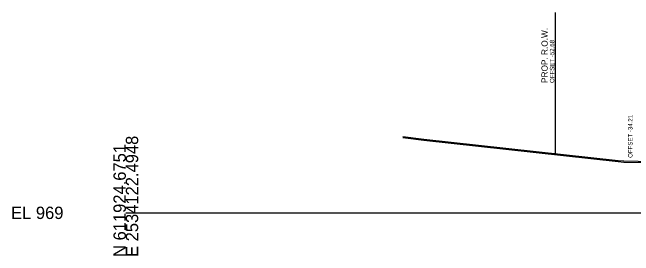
# Model space of a CAD drawing. Extents: x -192 to 2669, y -25 to 8040.
# Drawn here: x -25.7 to 115, y 1490.3 to 1545.4 of the extents above; entities that cross this region are included whole.
import ezdxf

# ---------------------------------------------------------------- set-up
doc = ezdxf.new("R2010")
doc.units = 0
for name, color, linetype in [('DESIGN - ROW - Right-of-Way and Easement Labels', 7, 'Continuous'), ('DESIGN - ROW - Right-of-Way Linework', 7, 'Continuous'), ('DESIGN - SHEET - Light Grid', 7, 'Continuous'), ('DESIGN - TYPICAL - Slope Tie Text', 7, 'Continuous'), ('SURVEY - GROUND - Bottom of Topsoil Layer', 7, 'Continuous'), ('SURVEY - GROUND - Top of Ground', 7, 'Continuous')]:
    doc.layers.add(name, color=color, linetype=linetype)

msp = doc.modelspace()

# ---------------------------------------------------------------- linework, layer by layer
at = {"layer": 'DESIGN - ROW - Right-of-Way Linework'}
msp.add_line((97.32, 1513.45), (97.32, 1545.45), dxfattribs=at)
at = {"layer": 'DESIGN - SHEET - Light Grid'}
msp.add_line((0, 1500), (150, 1500), dxfattribs=at)
at = {"layer": 'SURVEY - GROUND - Bottom of Topsoil Layer'}
for p, q in [((62.74, 1517.06), (67.54, 1516.49)), ((67.54, 1516.49), (111.51, 1511.62)), ((111.51, 1511.62), (112.84, 1511.52)), ((112.84, 1511.52), (119.3, 1511.41))]:
    msp.add_line(p, q, dxfattribs=at)
at = {"layer": 'SURVEY - GROUND - Top of Ground'}
msp.add_lwpolyline([(62.74, 1517.31), (67.54, 1516.74), (111.51, 1511.87), (112.84, 1511.77), (119.3, 1511.66)], dxfattribs=at)

# ---------------------------------------------------------------- texts
at = {"layer": 'DESIGN - ROW - Right-of-Way and Easement Labels'}
for s, height, p in [('PROP. R.O.W.', 1.4, (95.57, 1529.45)), ('OFFSET -52.68', 1, (97.07, 1529.45))]:
    msp.add_text(s, height=height, rotation=90, dxfattribs=at).set_placement(p)
at = {"layer": 'DESIGN - SHEET - Light Grid'}
for s, p in [('E 2534122.4948', (2.8, 1490)), ('N 611924.6751', (0, 1490))]:
    msp.add_text(s, height=2.8, rotation=90, dxfattribs=at).set_placement(p)
msp.add_text('EL 969', height=2.8, dxfattribs=at).set_placement((-26, 1498.6))
at = {"layer": 'DESIGN - TYPICAL - Slope Tie Text'}
msp.add_text('OFFSET -34.21', height=1, rotation=90, dxfattribs=at).set_placement((114.79, 1512.47))

doc.saveas('drawing.dxf')
